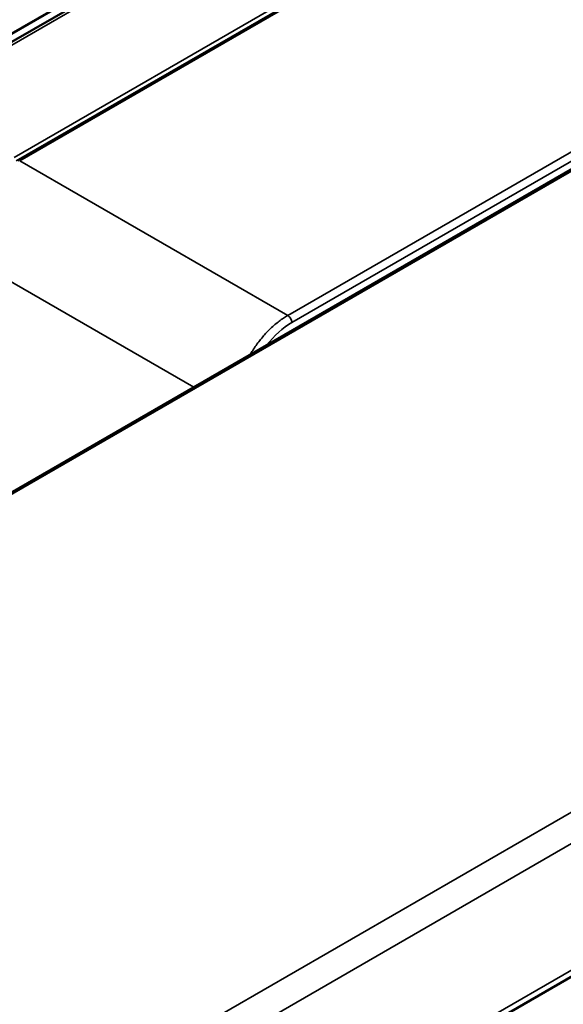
# Model space of a CAD drawing. Header units: millimetres. Extents: x 50 to 3176, y 50 to 2109.
# Tile 345 of 656: x 315 to 372, y 1737 to 1839. Entities that reach past the tile are written whole.
import ezdxf

# ---------------------------------------------------------------- set-up
doc = ezdxf.new("R2010")
doc.units = ezdxf.units.MM
doc.header["$LTSCALE"] = 10
doc.layers.add('Visible (ISO)', color=7, linetype='Continuous', lineweight=50)
doc.layers.add('Visible Narrow (ISO)', color=7, linetype='Continuous', lineweight=35)

msp = doc.modelspace()

# ---------------------------------------------------------------- linework, layer by layer
at = {"layer": 'Visible (ISO)'}
for p, q in [((151.5347, 1743.5296), (412.4571, 1894.1732)), ((495.6353, 1894.6242), (248.148, 1751.7373)), ((304.1353, 1830.7682), (357.1529, 1861.3779)), ((368.6505, 1855.3378), (315.2287, 1824.4946)), ((343.5731, 1808.0062), (343.573, 1808.0062)), ((340.7687, 1806.3871), (340.7686, 1806.3871)), ((319.7756, 1709.3634), (406.6673, 1759.5303))]:
    msp.add_line(p, q, dxfattribs=at)
at = {"layer": 'Visible Narrow (ISO)'}
for p, q in [((412.5321, 1894.1658), (151.6097, 1743.5222)), ((495.9353, 1894.5945), (248.448, 1751.7076)), ((357.6405, 1861.3354), (304.623, 1830.7257)), ((306.0065, 1718.4761), (553.4938, 1861.363)), ((554.908, 1858.9136), (307.4207, 1716.0267)), ((314.8448, 1824.8241), (368.2259, 1855.6433)), ((368.8456, 1855.3207), (315.4237, 1824.4776)), ((368.4411, 1855.2742), (315.0603, 1824.4548)), ((343.2123, 1808.4339), (397.6225, 1839.8465)), ((398.0527, 1839.1082), (343.6435, 1807.6951)), ((343.2123, 1808.4339), (315.4237, 1824.4776)), ((309.7678, 1814.6811), (333.4689, 1800.9973)), ((343.5547, 1808.0463), (343.5547, 1808.0463)), ((340.8629, 1806.4922), (340.8629, 1806.4922)), ((320.1898, 1710.2789), (407.0815, 1760.4459))]:
    msp.add_line(p, q, dxfattribs=at)
for centre, major_axis, ratio, start_param, end_param in [((343.2193, 1807.94), (0.3, -0.5196), 0.57738737, 0.78543787, 2.37257715), ((343.6431, 1801.6542), (3.6993, 6.4072), 0.5773264, 0.78535423, 1.31363734)]:
    msp.add_ellipse(centre, major_axis=major_axis, ratio=ratio, start_param=start_param, end_param=end_param, dxfattribs=at)
msp.add_open_spline([(343.2123, 1808.4338), (343.0634, 1808.3481), (342.9145, 1808.2556), (342.6175, 1808.0576), (342.4695, 1807.9521), (342.1753, 1807.7288), (342.0291, 1807.611), (341.8423, 1807.4514), (341.8003, 1807.415), (341.6151, 1807.2516), (341.4731, 1807.1193), (341.1931, 1806.8443), (341.0551, 1806.7016), (340.7838, 1806.4066), (340.6505, 1806.2542), (340.4808, 1806.0505), (340.4419, 1806.0031), (340.2739, 1805.7955), (340.1476, 1805.6314), (339.9015, 1805.296), (339.7818, 1805.1246), (339.5497, 1804.7754), (339.4374, 1804.5977), (339.318, 1804.3987), (339.3069, 1804.3801), (339.2958, 1804.3615)], degree=3, knots=[0, 0, 0, 0, 0.101294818, 0.101294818, 0.202584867, 0.202584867, 0.303908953, 0.303908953, 0.333333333, 0.333333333, 0.434345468, 0.434345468, 0.535339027, 0.535339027, 0.636324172, 0.636324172, 0.666666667, 0.666666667, 0.768044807, 0.768044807, 0.869420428, 0.869420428, 0.970803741, 0.970803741, 0.981236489, 0.981236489, 0.981236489, 0.981236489], dxfattribs=at)

doc.saveas('drawing.dxf')
